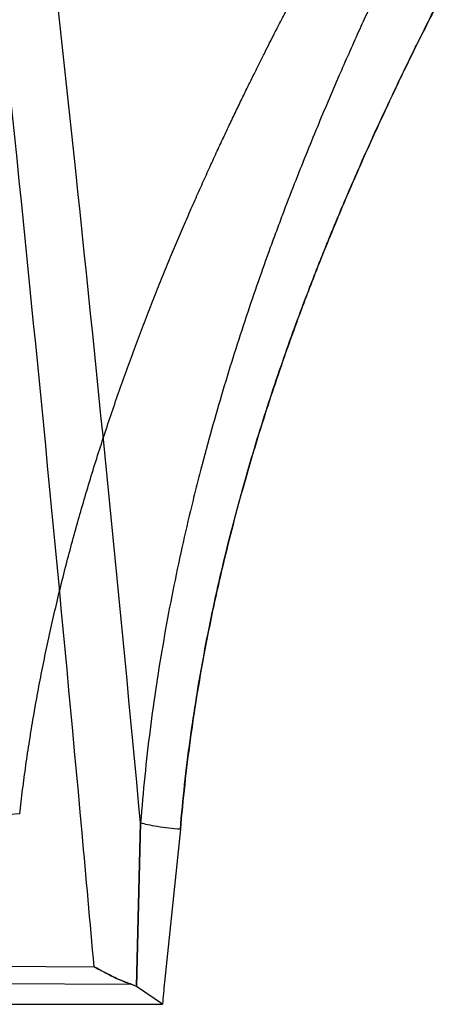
# Model space of a CAD drawing. Header units: millimetres. Extents: x 0 to 297, y 0 to 210.
# Tile 270 of 401: x 147.8633 to 147.9595, y 158.4516 to 158.6695. Entities that reach past the tile are written whole.
import ezdxf

# ---------------------------------------------------------------- set-up
doc = ezdxf.new("R2010")
doc.units = ezdxf.units.MM
doc.header["$LTSCALE"] = 16.335
doc.layers.add('INTFCLR_144815', color=7, linetype='CONTINUOUS')

msp = doc.modelspace()

# ---------------------------------------------------------------- linework, layer by layer
at = {"layer": 'INTFCLR_144815', "color": 9, "linetype": 'Continuous'}
for p, q in [((147.8900749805, 158.4917480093), (147.8891413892, 158.4555577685)), ((147.88914139, 158.4555577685), (147.8900749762, 158.4917480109)), ((147.8988803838, 158.4903158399), (147.8953665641, 158.456478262)), ((147.7469495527, 158.4606482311), (147.8797914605, 158.4599032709)), ((147.7563915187, 158.4606174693), (147.8797914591, 158.4599032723)), ((147.8881147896, 158.4559963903), (147.7541159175, 158.4563934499)), ((147.7541871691, 158.4515892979), (147.8949290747, 158.4515880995))]:
    msp.add_line(p, q, dxfattribs=at)
at = {"layer": 'INTFCLR_144815', "color": 6, "linetype": 'Continuous'}
for p, q in [((147.8891451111, 158.455558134), (147.8881147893, 158.4559963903)), ((147.8949290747, 158.4515880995), (147.8891451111, 158.455558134))]:
    msp.add_line(p, q, dxfattribs=at)
msp.add_arc((148.9998427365, 138.6820008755), 19.8443069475, 93.28324023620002, 93.49395524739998, dxfattribs=at)
at = {"layer": 'INTFCLR_144815', "color": 9, "linetype": 'Continuous'}
for centre, radius, start, end in [((148.2374795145, 158.4234069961), 0.3437076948, 174.4785059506, 175.2969545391), ((148.238537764, 158.4233086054), 0.3447704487, 174.479152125, 175.2950778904)]:
    msp.add_arc(centre, radius, start, end, dxfattribs=at)
for points, knots in [([(147.890074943, 158.4917480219), (147.8855646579, 158.5398548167), (147.8750067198, 158.646256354), (147.8568223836, 158.807519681), (147.8356427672, 158.9707933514), (147.8200419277, 159.0756775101), (147.8120407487, 159.1257148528)], [0, 0, 0, 0, 0.2268957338, 0.5020939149, 0.7620442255, 1, 1, 1, 1]), ([(147.8797914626, 158.4599032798), (147.8789143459, 158.4697919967), (147.873708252, 158.5277896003), (147.8631473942, 158.6376519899), (147.8523223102, 158.7375096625), (147.8463275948, 158.7892996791)], [0, 0, 0, 0, 0.08995059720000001, 0.5276123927, 1, 1, 1, 1]), ([(147.9493047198, 158.6901102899), (147.9486705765, 158.6888179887), (147.9472776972, 158.6859614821), (147.9448680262, 158.6809483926), (147.9424992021, 158.6759244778), (147.9405706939, 158.6717574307), (147.9393135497, 158.669010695), (147.9371785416, 158.6643078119), (147.9337476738, 158.6565750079), (147.9289774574, 158.6453517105), (147.9248379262, 158.6350833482), (147.9218696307, 158.6273635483), (147.9201104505, 158.6226645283), (147.9173684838, 158.6151995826), (147.9132860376, 158.6034944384), (147.9081149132, 158.5871482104), (147.9045190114, 158.574320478), (147.9022414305, 158.565417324), (147.900727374, 158.5592526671), (147.898192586, 158.5482283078), (147.8950089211, 158.5320996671), (147.8919945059, 158.5121804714), (147.8906059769, 158.4986328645), (147.890074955, 158.4917480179)], [0, 0, 0, 0, 0.0207349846, 0.045776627, 0.0801181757, 0.1007403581, 0.1119158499, 0.1236298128, 0.1751356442, 0.2337672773, 0.299281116, 0.3345979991, 0.3528994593, 0.371554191, 0.4491488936, 0.5314384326, 0.6184736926, 0.6409991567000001, 0.6638103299, 0.7099082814, 0.8039311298, 0.9005344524, 1, 1, 1, 1]), ([(147.8988803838, 158.4903158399), (147.8994297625, 158.4969239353), (147.9008553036, 158.5099607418), (147.9034723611, 158.5260494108), (147.9056661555, 158.5370754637), (147.9070164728, 158.5432551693), (147.9090661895, 158.5522223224), (147.9124168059, 158.5652009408), (147.9174057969, 158.5818190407), (147.9218755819, 158.5950257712), (147.9251160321, 158.6039099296), (147.9269587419, 158.6087919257), (147.9296124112, 158.6156838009), (147.9335419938, 158.625407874), (147.9387604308, 158.6375128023), (147.9426008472, 158.645963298), (147.9450451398, 158.6511876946), (147.9465221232, 158.654323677), (147.9488799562, 158.6592319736), (147.9518980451, 158.6653974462), (147.9544759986, 158.6704929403), (147.9559338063, 158.6733633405), (147.9567299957, 158.6749036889), (147.9577238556, 158.6768403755), (147.9605928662, 158.6823320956), (147.9570261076, 158.6755016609), (147.955098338, 158.6717280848), (147.9524899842, 158.6665621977), (147.9505440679, 158.6626320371), (147.9492568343, 158.6599939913), (147.9470738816, 158.6554959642), (147.9435694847, 158.6480900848), (147.9386853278, 158.6373493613), (147.9344517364, 158.627515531), (147.9314139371, 158.6201224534), (147.9296146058, 158.6156231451), (147.9268104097, 158.6084803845), (147.9226360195, 158.5972807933), (147.9173463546, 158.5816344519), (147.9136633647, 158.5693505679), (147.9113345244, 158.5608240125), (147.9097848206, 158.554924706), (147.9071931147, 158.5443776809), (147.903932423, 158.5289450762), (147.9008538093, 158.5098785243), (147.8994144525, 158.4969078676), (147.8988803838, 158.4903158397)], [0, 0, 0, 0, 0.04956669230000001, 0.0979787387, 0.1217947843, 0.1335961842, 0.1452616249, 0.1905535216, 0.2337590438, 0.2749344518, 0.2947559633, 0.3044466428, 0.3139406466, 0.3499603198, 0.3828364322, 0.4124698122, 0.4193419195, 0.4259519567, 0.4383822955, 0.4600369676, 0.4773189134, 0.4809299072, 0.4842530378, 0.4899454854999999, 0.5000003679, 0.5104422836, 0.5230504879, 0.5403341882, 0.550710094, 0.5563295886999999, 0.5622200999, 0.5881060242, 0.6175531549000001, 0.6504231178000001, 0.6681285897, 0.6772997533, 0.6866454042, 0.7254887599, 0.7666300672, 0.810086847, 0.8213244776, 0.8327010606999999, 0.8556801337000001, 0.9025052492, 0.9505623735, 1, 1, 1, 1]), ([(147.8988803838, 158.4903158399), (147.8994297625, 158.4969239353), (147.9008553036, 158.5099607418), (147.9034723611, 158.5260494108), (147.9056661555, 158.5370754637), (147.9070164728, 158.5432551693), (147.9090661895, 158.5522223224), (147.9124168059, 158.5652009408), (147.9174057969, 158.5818190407), (147.9218755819, 158.5950257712), (147.9251160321, 158.6039099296), (147.9269587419, 158.6087919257), (147.9296124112, 158.6156838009), (147.9335419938, 158.625407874), (147.9387604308, 158.6375128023), (147.9426008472, 158.645963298), (147.9450451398, 158.6511876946), (147.9465221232, 158.654323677), (147.9488799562, 158.6592319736), (147.9518980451, 158.6653974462), (147.9544759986, 158.6704929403), (147.9559338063, 158.6733633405), (147.9567299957, 158.6749036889), (147.9577238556, 158.6768403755), (147.9605928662, 158.6823320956), (147.9570261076, 158.6755016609), (147.955098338, 158.6717280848), (147.9524899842, 158.6665621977), (147.9505440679, 158.6626320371), (147.9492568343, 158.6599939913), (147.9470738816, 158.6554959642), (147.9435694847, 158.6480900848), (147.9386853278, 158.6373493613), (147.9344517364, 158.627515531), (147.9314139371, 158.6201224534), (147.9296146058, 158.6156231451), (147.9268104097, 158.6084803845), (147.9226360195, 158.5972807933), (147.9173463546, 158.5816344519), (147.9136633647, 158.5693505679), (147.9113345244, 158.5608240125), (147.9097848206, 158.554924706), (147.9071931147, 158.5443776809), (147.903932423, 158.5289450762), (147.9008538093, 158.5098785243), (147.8994144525, 158.4969078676), (147.8988803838, 158.4903158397)], [0, 0, 0, 0, 0.04956669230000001, 0.0979787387, 0.1217947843, 0.1335961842, 0.1452616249, 0.1905535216, 0.2337590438, 0.2749344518, 0.2947559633, 0.3044466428, 0.3139406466, 0.3499603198, 0.3828364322, 0.4124698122, 0.4193419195, 0.4259519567, 0.4383822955, 0.4600369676, 0.4773189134, 0.4809299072, 0.4842530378, 0.4899454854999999, 0.5000003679, 0.5104422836, 0.5230504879, 0.5403341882, 0.550710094, 0.5563295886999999, 0.5622200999, 0.5881060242, 0.6175531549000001, 0.6504231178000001, 0.6681285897, 0.6772997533, 0.6866454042, 0.7254887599, 0.7666300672, 0.810086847, 0.8213244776, 0.8327010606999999, 0.8556801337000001, 0.9025052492, 0.9505623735, 1, 1, 1, 1]), ([(147.8988803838, 158.4903158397), (147.8980188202, 158.4903801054), (147.8963205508, 158.490539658), (147.8939087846, 158.4908653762), (147.8918288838, 158.4912537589), (147.8905927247, 158.4915727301), (147.890074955, 158.4917480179)], [0, 0, 0, 0, 0.2899876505, 0.5723852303, 0.8165212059, 1, 1, 1, 1])]:
    msp.add_open_spline(points, degree=3, knots=knots, dxfattribs=at)
at = {"layer": 'INTFCLR_144815', "color": 6, "linetype": 'Continuous'}
for points, knots in [([(147.8633196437, 158.4937358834), (147.863522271, 158.4955262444), (147.863954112, 158.4991094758), (147.8646800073, 158.504482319), (147.8654845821, 158.509859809), (147.8663672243, 158.5152402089), (147.8673271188, 158.5206214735), (147.8683632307, 158.5260012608), (147.8694741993, 158.5313765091), (147.8706583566, 158.5367437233), (147.8719135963, 158.5420985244), (147.8732374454, 158.5474361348), (147.8746269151, 158.5527508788), (147.8760786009, 158.5580367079), (147.8775885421, 158.5632867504), (147.8791523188, 158.5684937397), (147.8807649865, 158.5736498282), (147.8824211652, 158.5787468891), (147.8841150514, 158.5837765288), (147.8858404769, 158.5887302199), (147.8875909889, 158.5935994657), (147.8893599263, 158.59837592), (147.891140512, 158.6030515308), (147.8929259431, 158.60761866), (147.8947094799, 158.6120701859), (147.8964845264, 158.616399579), (147.8982447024, 158.6206009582), (147.8999839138, 158.6246691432), (147.9016964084, 158.6285996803), (147.9033768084, 158.6323888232), (147.9050201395, 158.636033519), (147.9066218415, 158.6395313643), (147.9081777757, 158.6428805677), (147.9096842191, 158.646079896), (147.9111378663, 158.6491286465), (147.9125357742, 158.652026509), (147.9138753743, 158.6547735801), (147.9151544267, 158.6573702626), (147.9163709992, 158.6598172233), (147.9175234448, 158.6621153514), (147.9186103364, 158.6642656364), (147.919630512, 158.6662692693), (147.9205829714, 158.6681274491), (147.9214669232, 158.6698414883), (147.9222816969, 158.6714126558), (147.9230267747, 158.6728422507), (147.9237017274, 158.6741314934), (147.9243062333, 158.6752815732), (147.9249700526, 158.6765400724), (147.9257291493, 158.6779731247), (147.9263121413, 158.6790679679), (147.9266097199, 158.6796253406)], [0, 0, 0, 0, 0.0273620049, 0.05480647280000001, 0.082330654, 0.1099307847, 0.1376026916, 0.1653378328, 0.193127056, 0.2209539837, 0.2488021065, 0.2766470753, 0.3044646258, 0.3322223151, 0.3598878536, 0.3874217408, 0.4147828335, 0.4419270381, 0.468807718, 0.4953767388, 0.5215851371, 0.5473841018, 0.572725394, 0.5975624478, 0.6218510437, 0.6455494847, 0.6686193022, 0.6910256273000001, 0.7127373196, 0.733727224, 0.7539717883, 0.7734512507, 0.7921493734, 0.8100531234, 0.8271525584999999, 0.8434409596, 0.8589126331, 0.8735653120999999, 0.8873983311, 0.9004113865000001, 0.9126069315, 0.9239869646, 0.9345555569, 0.9443162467, 0.9532738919, 0.9614327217, 0.9687976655, 0.9753730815, 0.9811634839, 0.9904049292, 1, 1, 1, 1]), ([(147.8881147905, 158.4559963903), (147.8877081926, 158.4561247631), (147.886833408, 158.4564388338), (147.8854607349, 158.4570048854), (147.8839364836, 158.4576996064), (147.8820281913, 158.4586709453), (147.8806392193, 158.4594348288), (147.879791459, 158.4599032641)], [0, 0, 0, 0, 0.1389061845, 0.3025779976, 0.4836305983, 0.6844601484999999, 1, 1, 1, 1]), ([(147.8797914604, 158.4599032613), (147.8803545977, 158.4595920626), (147.8814807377, 158.4589720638), (147.8831333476, 158.458099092), (147.8847154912, 158.4573349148), (147.886352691, 158.4566262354), (147.8874762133, 158.4561980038), (147.8881147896, 158.4559963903)], [0, 0, 0, 0, 0.2096137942, 0.4188078, 0.6088377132, 0.7818362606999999, 1, 1, 1, 1])]:
    msp.add_open_spline(points, degree=3, knots=knots, dxfattribs=at)

doc.saveas('drawing.dxf')
